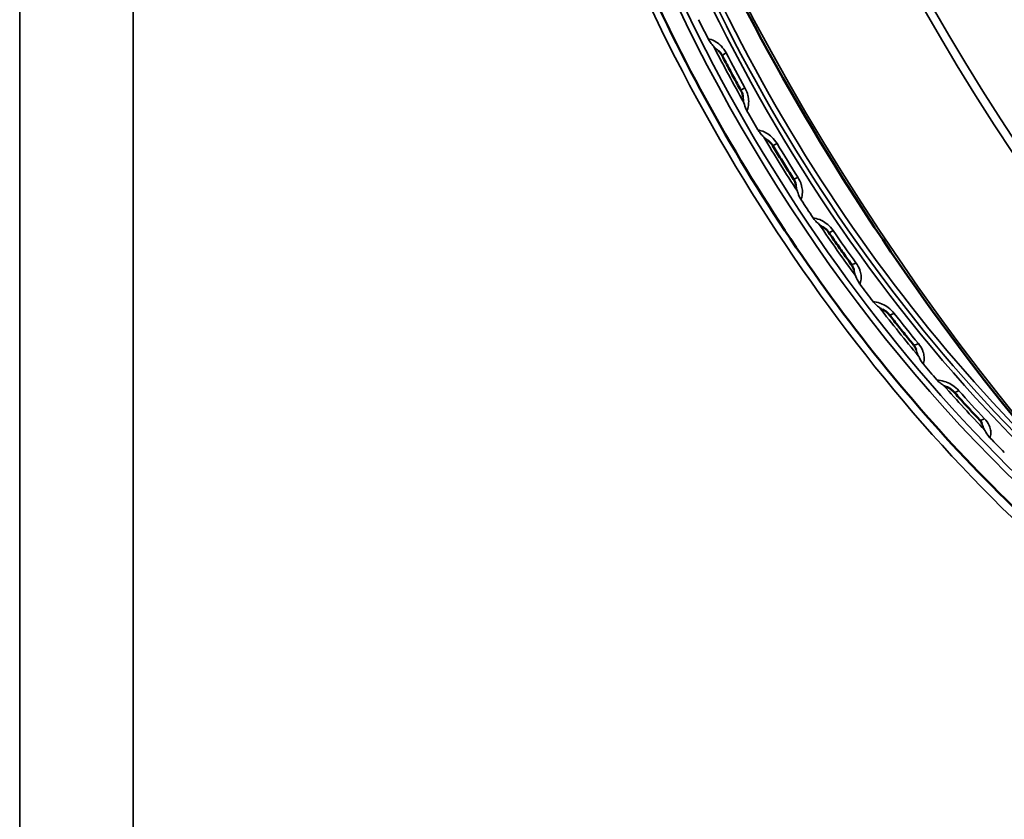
# Model space of a CAD drawing. Header units: millimetres. Extents: x 50 to 3176, y 50 to 2109.
# Tile 502 of 656: x 2001 to 2026, y 580 to 600. Entities that reach past the tile are written whole.
import ezdxf

# ---------------------------------------------------------------- set-up
doc = ezdxf.new("R2010")
doc.units = ezdxf.units.MM
doc.header["$LTSCALE"] = 10
doc.layers.add('Visible (ISO)', color=7, linetype='Continuous', lineweight=50)
doc.layers.add('Visible Narrow (ISO)', color=7, linetype='Continuous', lineweight=35)

msp = doc.modelspace()

# ---------------------------------------------------------------- linework, layer by layer
at = {"layer": 'Visible (ISO)'}
msp.add_ellipse((2043.5671, 611.6442), major_axis=(-13.75, 23.8157), ratio=0.5773503, start_param=0.2254152, end_param=3.1415927, dxfattribs=at)
for points, knots in [([(2054.0372, 576.1256), (2051.7931, 575.5732), (2049.2972, 575.5858), (2044.0373, 576.7342), (2041.272, 577.8772), (2035.7584, 581.1801), (2033.011, 583.341), (2027.815, 588.4597), (2025.3672, 591.4164), (2021.0176, 597.8263), (2019.1164, 601.2783), (2016.0522, 608.3295), (2014.8897, 611.9276), (2013.4217, 618.908), (2013.1165, 622.2891), (2013.3977, 628.4932), (2013.9841, 631.3152), (2015.9933, 636.1079), (2017.4145, 638.08), (2019.7024, 639.9501), (2020.2512, 640.3294), (2020.8269, 640.6618)], [2.5220762, 2.5220762, 2.5220762, 2.5220762, 2.8401564, 2.8401564, 3.1603692, 3.1603692, 3.481068, 3.481068, 3.8016706, 3.8016706, 4.1221862, 4.1221862, 4.442713, 4.442713, 4.7633433, 4.7633433, 5.0840266, 5.0840266, 5.4039111, 5.4039111, 5.4977871, 5.4977871, 5.4977871, 5.4977871]), ([(2027.0353, 633.2388), (2026.5006, 632.6346), (2026.0244, 631.9557), (2024.694, 629.5578), (2024.088, 627.5792), (2023.5286, 623.1325), (2023.5866, 620.6562), (2024.3661, 615.4773), (2025.0881, 612.7754), (2027.1187, 607.4214), (2028.426, 604.7702), (2031.4938, 599.7818), (2033.2535, 597.4452), (2037.0524, 593.319), (2039.0911, 591.5303), (2043.2501, 588.6837), (2045.3699, 587.6269), (2049.4776, 586.3688), (2051.4669, 586.1648), (2054.4738, 586.5692), (2055.5861, 586.9161), (2056.5986, 587.4443)], [4.1176924, 4.1176924, 4.1176924, 4.1176924, 4.2606221, 4.2606221, 4.5777722, 4.5777722, 4.9004665, 4.9004665, 5.2234161, 5.2234161, 5.5458527, 5.5458527, 5.8681281, 5.8681281, 6.1906955, 6.1906955, 6.5137671, 6.5137671, 6.8356431, 6.8356431, 7.0438882, 7.0438882, 7.0438882, 7.0438882]), ([(2033.6748, 582.9597), (2031.8389, 583.8275), (2029.9557, 585.0501), (2026.2577, 588.1275), (2024.4457, 589.994), (2021.1187, 594.1719), (2019.6051, 596.484), (2017.0383, 601.3141), (2015.9859, 603.8315), (2014.4507, 608.8043), (2013.9673, 611.259), (2013.6811, 614.9063), (2013.6793, 616.2023), (2013.7794, 617.4196)], [1.4803757, 1.4803757, 1.4803757, 1.4803757, 1.7880187, 1.7880187, 2.1019673, 2.1019673, 2.4169902, 2.4169902, 2.7322996, 2.7322996, 3.0469733, 3.0469733, 3.2320133, 3.2320133, 3.2320133, 3.2320133]), ([(2018.9893, 599.5078), (2018.9752, 599.5348), (2018.9583, 599.5604), (2018.9232, 599.6035), (2018.9047, 599.6219), (2018.8865, 599.6368)], [0, 0, 0, 0, 0.009192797, 0.009192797, 0.017807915, 0.017807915, 0.017807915, 0.017807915]), ([(2019.4543, 598.643), (2019.4226, 598.7003), (2019.3911, 598.7577), (2019.3283, 598.8726), (2019.297, 598.9302), (2019.2347, 599.0454), (2019.2037, 599.103), (2019.142, 599.2185), (2019.1112, 599.2762), (2019.0501, 599.3919), (2019.0196, 599.4499), (2018.9893, 599.5078)], [0.817788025, 0.817788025, 0.817788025, 0.817788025, 0.825776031, 0.825776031, 0.833764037, 0.833764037, 0.841752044, 0.841752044, 0.84974005, 0.84974005, 0.857728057, 0.857728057, 0.857728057, 0.857728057]), ([(2019.5083, 598.472), (2019.5059, 598.4984), (2019.5004, 598.5266), (2019.4827, 598.5845), (2019.4699, 598.6148), (2019.4543, 598.643)], [0.017535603, 0.017535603, 0.017535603, 0.017535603, 0.02651928, 0.02651928, 0.036172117, 0.036172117, 0.036172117, 0.036172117]), ([(2020.2513, 597.2626), (2020.2355, 597.2888), (2020.2168, 597.3138), (2020.1759, 597.3586), (2020.153, 597.3787), (2020.1302, 597.3948)], [0, 0, 0, 0, 0.00916404, 0.00916404, 0.018636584, 0.018636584, 0.018636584, 0.018636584]), ([(2020.7677, 596.4275), (2020.7327, 596.4827), (2020.6978, 596.538), (2020.6282, 596.6489), (2020.5935, 596.7044), (2020.5244, 596.8156), (2020.4899, 596.8712), (2020.4213, 596.9828), (2020.3871, 597.0386), (2020.319, 597.1505), (2020.2851, 597.2065), (2020.2513, 597.2626)], [0.71306827, 0.71306827, 0.71306827, 0.71306827, 0.721056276, 0.721056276, 0.729044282, 0.729044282, 0.737032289, 0.737032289, 0.745020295, 0.745020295, 0.753008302, 0.753008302, 0.753008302, 0.753008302]), ([(2020.828, 596.274), (2020.824, 596.2986), (2020.8167, 596.3254), (2020.7962, 596.3774), (2020.7831, 596.4032), (2020.7677, 596.4275)], [0.018449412, 0.018449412, 0.018449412, 0.018449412, 0.027581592, 0.027581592, 0.036257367, 0.036257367, 0.036257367, 0.036257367]), ([(2021.6437, 595.1027), (2021.6267, 595.1274), (2021.6066, 595.1513), (2021.5633, 595.1935), (2021.5397, 595.2124), (2021.5117, 595.2306), (2021.5076, 595.2332), (2021.5034, 595.2357)], [0, 0, 0, 0, 0.009145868, 0.009145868, 0.018183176, 0.018183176, 0.019749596, 0.019749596, 0.019749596, 0.019749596]), ([(2022.206, 594.3062), (2022.168, 594.3588), (2022.1301, 594.4114), (2022.0544, 594.517), (2022.0167, 594.5699), (2021.9415, 594.6758), (2021.904, 594.7289), (2021.8293, 594.8353), (2021.792, 594.8887), (2021.7177, 594.9955), (2021.6806, 595.049), (2021.6437, 595.1027)], [0.608348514, 0.608348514, 0.608348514, 0.608348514, 0.616336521, 0.616336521, 0.624324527, 0.624324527, 0.632312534, 0.632312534, 0.64030054, 0.64030054, 0.648288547, 0.648288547, 0.648288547, 0.648288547]), ([(2022.2702, 594.1706), (2022.2679, 594.1806), (2022.2649, 594.1911), (2022.2532, 594.2251), (2022.2416, 594.2501), (2022.2206, 594.2852), (2022.2136, 594.2958), (2022.206, 594.3062)], [0.019487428, 0.019487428, 0.019487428, 0.019487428, 0.023661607, 0.023661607, 0.032742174, 0.032742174, 0.036716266, 0.036716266, 0.036716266, 0.036716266]), ([(2023.1515, 593.0513), (2023.1337, 593.074), (2023.1126, 593.0963), (2023.0669, 593.136), (2023.0417, 593.1541), (2023.0078, 593.1739), (2022.9995, 593.1784), (2022.9911, 593.1826)], [0, 0, 0, 0, 0.009131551, 0.009131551, 0.018215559, 0.018215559, 0.021136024, 0.021136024, 0.021136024, 0.021136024]), ([(2023.7537, 592.3022), (2023.7131, 592.3515), (2023.6726, 592.4009), (2023.5917, 592.5), (2023.5514, 592.5497), (2023.4709, 592.6493), (2023.4308, 592.6993), (2023.3507, 592.7994), (2023.3107, 592.8496), (2023.231, 592.9503), (2023.1912, 593.0007), (2023.1515, 593.0513)], [0.503628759, 0.503628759, 0.503628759, 0.503628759, 0.511616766, 0.511616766, 0.519604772, 0.519604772, 0.527592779, 0.527592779, 0.535580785, 0.535580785, 0.543568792, 0.543568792, 0.543568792, 0.543568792]), ([(2023.8195, 592.1846), (2023.8149, 592.1999), (2023.8081, 592.2169), (2023.7875, 592.2564), (2023.7721, 592.2798), (2023.7537, 592.3022)], [0.020630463, 0.020630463, 0.020630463, 0.020630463, 0.028136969, 0.028136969, 0.037492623, 0.037492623, 0.037492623, 0.037492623]), ([(2024.7586, 591.1308), (2024.7405, 591.1511), (2024.7189, 591.1712), (2024.6716, 591.2076), (2024.6453, 591.2244), (2024.6049, 591.2453), (2024.591, 591.2517), (2024.5772, 591.2573)], [0, 0, 0, 0, 0.009107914, 0.009107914, 0.018235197, 0.018235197, 0.022813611, 0.022813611, 0.022813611, 0.022813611]), ([(2025.3942, 590.4371), (2025.3514, 590.4826), (2025.3087, 590.5283), (2025.2236, 590.6198), (2025.181, 590.6658), (2025.0961, 590.758), (2025.0538, 590.8042), (2024.9692, 590.897), (2024.927, 590.9436), (2024.8427, 591.0369), (2024.8006, 591.0838), (2024.7586, 591.1308)], [0.398909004, 0.398909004, 0.398909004, 0.398909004, 0.406897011, 0.406897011, 0.414885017, 0.414885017, 0.422873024, 0.422873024, 0.43086103, 0.43086103, 0.438849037, 0.438849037, 0.438849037, 0.438849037]), ([(2025.4593, 590.3377), (2025.4532, 590.3541), (2025.4429, 590.3745), (2025.4185, 590.4093), (2025.4071, 590.4233), (2025.3942, 590.4371)], [0.021937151, 0.021937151, 0.021937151, 0.021937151, 0.032210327, 0.032210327, 0.038718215, 0.038718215, 0.038718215, 0.038718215])]:
    msp.add_open_spline(points, degree=3, knots=knots, dxfattribs=at)
at = {"layer": 'Visible Narrow (ISO)'}
for p, q in [((2001.4942, 555.9183), (2001.4942, 686.5578)), ((2004.3226, 686.5578), (2004.3226, 555.9183))]:
    msp.add_line(p, q, dxfattribs=at)
for centre, major_axis, ratio, start_param, end_param in [((2042.5064, 611.0319), (18.175, -31.48), 0.5773503, 1.9522005, 6.1173036), ((2042.4003, 610.9706), (18.25, -31.6099), 0.5773503, 3.1415927, 6.1173036), ((2039.0769, 609.0519), (-18.25, 31.6099), 0.5773503, 0, 2.975711), ((2043.2012, 611.433), (-13.741, 23.8), 0.5773503, 0.1966287, 3.1168974), ((2032.2534, 605.1123), (13.3222, -23.0747), 0.5773503, 3.7945863, 5.6301917), ((2031.9091, 604.9135), (-12.4448, 21.5551), 0.5773503, 0.8037671, 2.3378256), ((2032.4926, 605.2504), (-12.3722, 21.4292), 0.5773503, 1.0154391, 2.1261535), ((2032.0177, 604.9762), (12.4306, -21.5305), 0.5773503, 4.1650442, 5.2597338), ((2032.6467, 605.3393), (12.4248, -21.5204), 0.5773503, 4.1986844, 5.2260936), ((2032.8155, 605.4368), (12.4774, -21.6115), 0.5773503, 4.2526871, 5.1720909), ((2032.107, 605.0277), (-12.3627, 21.4127), 0.5773503, 1.4553807, 1.4767724), ((2018.8334, 599.9844), (0.0508, 0.2957), 0.5508859, 1.8903843, 2.0093625), ((2032.1119, 605.0306), (-12.3363, 21.3672), 0.5773503, 1.4861846, 1.5506883), ((2019.2551, 599.6468), (-0.2659, -0.139), 0.0590056, 5.36401, 6.2831853), ((2032.3167, 605.1488), (12.3678, -21.4217), 0.5773503, 4.6400591, 4.6799991), ((2019.7169, 598.7881), (-0.2626, -0.1451), 0.0264416, 5.3630226, 6.2831853), ((2019.7732, 598.2366), (0.2794, -0.1093), 0.5049871, 4.1958029, 4.3147817), ((2032.107, 605.0277), (-12.3627, 21.4127), 0.5773503, 1.5601005, 1.5814922), ((2020.0588, 597.742), (0.0451, 0.2966), 0.5049874, 1.9684039, 2.0873821), ((2032.1119, 605.0306), (-12.3363, 21.3672), 0.5773503, 1.5909044, 1.655408), ((2020.5082, 597.4175), (-0.257, -0.1548), 0.0264416, 6.2831851, 7.203348), ((2032.3167, 605.1488), (12.3678, -21.4217), 0.5773503, 4.7447788, 4.7847189), ((2021.021, 596.5882), (-0.2533, -0.1607), 0.0590056, 6.2831796, 7.2023606), ((2021.1025, 596.0542), (0.2815, -0.1039), 0.5508856, 4.2738226, 4.3928013), ((2032.107, 605.0277), (-12.3627, 21.4127), 0.5773503, 1.6648202, 1.6862119), ((2021.4163, 595.5796), (0.0381, 0.2976), 0.4588822, 2.0453206, 2.1642988), ((2032.1119, 605.0306), (-12.3363, 21.3672), 0.5773503, 1.6956241, 1.7601278), ((2021.8908, 595.2728), (-0.2471, -0.1702), 0.1115991, 6.2831845, 7.1991435), ((2032.3167, 605.1488), (12.3678, -21.4217), 0.5773503, 4.8494986, 4.8894386), ((2022.449, 594.4821), (-0.243, -0.1759), 0.1438064, 6.2831713, 7.1961487), ((2022.5526, 593.9703), (0.2829, -0.0997), 0.5960746, 4.3535781, 4.4725568), ((2032.107, 605.0277), (-12.3627, 21.4127), 0.5773503, 1.76954, 1.7909317), ((2022.8913, 593.5208), (0.03, 0.2985), 0.4130754, 2.1216588, 2.240637), ((2032.1119, 605.0306), (-12.3363, 21.3672), 0.5773503, 1.8003439, 1.8648475), ((2023.3876, 593.2365), (-0.2361, -0.1851), 0.1955339, 6.2831838, 7.1896077), ((2032.3167, 605.1488), (12.3678, -21.4217), 0.5773503, 4.9542184, 4.9941584), ((2023.9852, 592.493), (-0.2315, -0.1908), 0.2270315, 6.2831626, 7.1845059), ((2024.1076, 592.0077), (0.2839, -0.097), 0.6400589, 4.4358384, 4.5548172), ((2032.107, 605.0277), (-12.3627, 21.4127), 0.5773503, 1.8742597, 1.8956514), ((2024.4674, 591.5883), (0.0209, 0.2993), 0.368069, 2.197854, 2.3168322), ((2032.1119, 605.0306), (-12.3363, 21.3672), 0.5773503, 1.9050636, 1.9695673), ((2024.9824, 591.3306), (-0.2237, -0.1999), 0.2773264, 6.283183, 7.1744223), ((2032.3167, 605.1488), (12.3678, -21.4217), 0.5773503, 5.0589381, 5.0988781), ((2025.6128, 590.6426), (-0.2186, -0.2054), 0.3077693, 6.2831534, 7.1670416), ((2025.7505, 590.1879), (0.2843, -0.0959), 0.6823567, 4.5215455, 4.6405242), ((2032.107, 605.0277), (-12.3627, 21.4127), 0.5773503, 1.9789795, 2.0003712)]:
    msp.add_ellipse(centre, major_axis=major_axis, ratio=ratio, start_param=start_param, end_param=end_param, dxfattribs=at)
for points, knots in [([(2018.6382, 599.932), (2018.6383, 599.9319), (2018.6385, 599.9318), (2018.6386, 599.9317), (2018.6405, 599.9298), (2018.6424, 599.928), (2018.6445, 599.9265), (2018.6461, 599.9253), (2018.6477, 599.9242), (2018.6493, 599.9232), (2018.6498, 599.923), (2018.6502, 599.9227), (2018.6507, 599.9225), (2018.6527, 599.9213), (2018.6547, 599.9204), (2018.6568, 599.9197), (2018.6588, 599.919), (2018.6608, 599.9184), (2018.6629, 599.918)], [0.36532723, 0.36532723, 0.36532723, 0.36532723, 0.37573734, 0.37573734, 0.37573734, 0.54090962, 0.54090962, 0.54090962, 0.66666667, 0.66666667, 0.66666667, 0.70095173, 0.70095173, 0.70095173, 0.8544389, 0.8544389, 0.8544389, 1, 1, 1, 1]), ([(2019.0874, 599.575), (2019.0534, 599.6399), (2019.013, 599.6948), (2018.9699, 599.741), (2018.9307, 599.783), (2018.8893, 599.8178), (2018.8439, 599.8464), (2018.8393, 599.8492), (2018.8347, 599.852), (2018.83, 599.8548), (2018.7816, 599.8833), (2018.7288, 599.905), (2018.6719, 599.9163), (2018.6689, 599.9169), (2018.6659, 599.9175), (2018.6629, 599.918)], [0, 0, 0, 0, 0.33333333, 0.33333333, 0.33333333, 0.63614225, 0.63614225, 0.63614225, 0.66666667, 0.66666667, 0.66666667, 0.98326379, 0.98326379, 0.98326379, 1, 1, 1, 1]), ([(2018.7772, 599.7395), (2018.764, 599.7538), (2018.7502, 599.7693), (2018.7109, 599.8161), (2018.6856, 599.8493), (2018.6644, 599.8841)], [0.038641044, 0.038641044, 0.038641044, 0.038641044, 0.045890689, 0.045890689, 0.059409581, 0.059409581, 0.059409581, 0.059409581]), ([(2018.8865, 599.6368), (2018.8819, 599.6405), (2018.8774, 599.6443), (2018.8399, 599.6758), (2018.8078, 599.706), (2018.7772, 599.7395)], [0.022980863, 0.022980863, 0.022980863, 0.022980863, 0.025090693, 0.025090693, 0.040286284, 0.040286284, 0.040286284, 0.040286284]), ([(2019.6142, 598.1488), (2019.6341, 598.2007), (2019.6446, 598.2546), (2019.6483, 598.308), (2019.6488, 598.3154), (2019.6492, 598.3229), (2019.6494, 598.3303), (2019.6511, 598.38), (2019.6472, 598.429), (2019.6374, 598.4794), (2019.6352, 598.4905), (2019.6327, 598.5017), (2019.63, 598.513), (2019.6148, 598.5755), (2019.5907, 598.6407), (2019.5548, 598.7057)], [0, 0, 0, 0, 0.2925101, 0.2925101, 0.2925101, 0.3333333, 0.3333333, 0.3333333, 0.6063322, 0.6063322, 0.6063322, 0.6666667, 0.6666667, 0.6666667, 1, 1, 1, 1]), ([(2019.53, 598.3393), (2019.5196, 598.3821), (2019.513, 598.424), (2019.5087, 598.4673), (2019.5085, 598.4697), (2019.5083, 598.472)], [0.019660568, 0.019660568, 0.019660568, 0.019660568, 0.033841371, 0.033841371, 0.034656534, 0.034656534, 0.034656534, 0.034656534]), ([(2019.5873, 598.1679), (2019.5613, 598.2231), (2019.5446, 598.2811), (2019.5317, 598.3327), (2019.5308, 598.336), (2019.53, 598.3393)], [0.000000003, 0.000000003, 0.000000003, 0.000000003, 0.01836571, 0.01836571, 0.01963777, 0.01963777, 0.01963777, 0.01963777]), ([(2019.6142, 598.1488), (2019.6132, 598.1464), (2019.6126, 598.1439), (2019.612, 598.141), (2019.612, 598.1406), (2019.6116, 598.1382), (2019.6114, 598.1362), (2019.6113, 598.1334), (2019.6113, 598.1327), (2019.6114, 598.1293), (2019.6116, 598.1267), (2019.6122, 598.1225), (2019.6125, 598.1211), (2019.6128, 598.1196)], [0, 0, 0, 0, 0.17431151, 0.17431151, 0.19805889, 0.19805889, 0.33333333, 0.33333333, 0.37844768, 0.37844768, 0.54356455, 0.54356455, 0.63488363, 0.63488363, 0.63488363, 0.63488363]), ([(2019.8772, 597.6615), (2019.8774, 597.6614), (2019.8775, 597.6613), (2019.8776, 597.6612), (2019.8796, 597.6594), (2019.8818, 597.6577), (2019.884, 597.6562), (2019.8856, 597.655), (2019.8873, 597.654), (2019.8891, 597.6531), (2019.8895, 597.6528), (2019.89, 597.6526), (2019.8905, 597.6523), (2019.8926, 597.6513), (2019.8947, 597.6504), (2019.8969, 597.6497), (2019.899, 597.649), (2019.9011, 597.6485), (2019.9032, 597.6481)], [0.36532748, 0.36532748, 0.36532748, 0.36532748, 0.37573869, 0.37573869, 0.37573869, 0.54091207, 0.54091207, 0.54091207, 0.66666667, 0.66666667, 0.66666667, 0.70095426, 0.70095426, 0.70095426, 0.85444037, 0.85444037, 0.85444037, 1, 1, 1, 1]), ([(2020.3558, 597.3183), (2020.318, 597.3811), (2020.2739, 597.4341), (2020.2274, 597.4787), (2020.1853, 597.5191), (2020.1412, 597.5525), (2020.0933, 597.5798), (2020.0883, 597.5827), (2020.0833, 597.5854), (2020.0782, 597.5881), (2020.0272, 597.6154), (2019.9718, 597.636), (2019.9128, 597.6465), (2019.9096, 597.6471), (2019.9064, 597.6476), (2019.9032, 597.6481)], [0, 0, 0, 0, 0.33333333, 0.33333333, 0.33333333, 0.63524436, 0.63524436, 0.63524436, 0.66666667, 0.66666667, 0.66666667, 0.98297949, 0.98297949, 0.98297949, 1, 1, 1, 1]), ([(2020.0261, 597.48), (2020.0125, 597.4931), (2019.998, 597.5073), (2019.9565, 597.5507), (2019.9295, 597.5819), (2019.9063, 597.6153)], [0.038641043, 0.038641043, 0.038641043, 0.038641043, 0.045890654, 0.045890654, 0.059409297, 0.059409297, 0.059409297, 0.059409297]), ([(2020.1302, 597.3948), (2020.1283, 597.3962), (2020.1264, 597.3975), (2020.091, 597.4229), (2020.058, 597.4496), (2020.0261, 597.48)], [0.024229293, 0.024229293, 0.024229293, 0.024229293, 0.025093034, 0.025093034, 0.040290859, 0.040290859, 0.040290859, 0.040290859]), ([(2020.9598, 595.9397), (2020.9781, 595.9902), (2020.9866, 596.0426), (2020.9881, 596.0944), (2020.9883, 596.1016), (2020.9884, 596.1088), (2020.9883, 596.116), (2020.9879, 596.1642), (2020.9818, 596.2116), (2020.9695, 596.2604), (2020.9668, 596.2711), (2020.9638, 596.282), (2020.9605, 596.2929), (2020.9422, 596.3532), (2020.9147, 596.4162), (2020.875, 596.4788)], [0, 0, 0, 0, 0.2925101, 0.2925101, 0.2925101, 0.3333333, 0.3333333, 0.3333333, 0.6063322, 0.6063322, 0.6063322, 0.6666667, 0.6666667, 0.6666667, 1, 1, 1, 1]), ([(2020.8623, 596.1279), (2020.8486, 596.1712), (2020.8385, 596.2141), (2020.83, 596.2622), (2020.829, 596.2681), (2020.828, 596.274)], [0.019660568, 0.019660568, 0.019660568, 0.019660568, 0.033841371, 0.033841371, 0.03581816, 0.03581816, 0.03581816, 0.03581816]), ([(2020.9312, 595.958), (2020.9018, 596.0117), (2020.8812, 596.0693), (2020.8644, 596.1213), (2020.8633, 596.1246), (2020.8623, 596.1279)], [0.000000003, 0.000000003, 0.000000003, 0.000000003, 0.01836571, 0.01836571, 0.01963777, 0.01963777, 0.01963777, 0.01963777]), ([(2020.9598, 595.9397), (2020.9589, 595.9373), (2020.9583, 595.9349), (2020.9579, 595.932), (2020.9579, 595.9317), (2020.9576, 595.9294), (2020.9575, 595.9274), (2020.9575, 595.9247), (2020.9575, 595.924), (2020.9577, 595.9208), (2020.958, 595.9182), (2020.9588, 595.9142), (2020.9592, 595.9128), (2020.9596, 595.9113)], [0, 0, 0, 0, 0.17431132, 0.17431132, 0.19805906, 0.19805906, 0.33333333, 0.33333333, 0.37844782, 0.37844782, 0.54356452, 0.54356452, 0.63488421, 0.63488421, 0.63488421, 0.63488421]), ([(2021.2502, 595.4718), (2021.2504, 595.4717), (2021.2505, 595.4715), (2021.2506, 595.4714), (2021.2528, 595.4697), (2021.255, 595.4681), (2021.2573, 595.4667), (2021.2591, 595.4656), (2021.2609, 595.4646), (2021.2627, 595.4637), (2021.2632, 595.4635), (2021.2637, 595.4633), (2021.2642, 595.463), (2021.2664, 595.462), (2021.2686, 595.4612), (2021.2709, 595.4606), (2021.2731, 595.4599), (2021.2752, 595.4595), (2021.2775, 595.4592)], [0.36532697, 0.36532697, 0.36532697, 0.36532697, 0.37573699, 0.37573699, 0.37573699, 0.54090886, 0.54090886, 0.54090886, 0.66666667, 0.66666667, 0.66666667, 0.70095087, 0.70095087, 0.70095087, 0.85443838, 0.85443838, 0.85443838, 1, 1, 1, 1]), ([(2021.7553, 595.1473), (2021.714, 595.2074), (2021.6666, 595.2579), (2021.6171, 595.3003), (2021.5722, 595.3386), (2021.5256, 595.3703), (2021.4753, 595.3959), (2021.4701, 595.3986), (2021.4648, 595.4012), (2021.4595, 595.4038), (2021.406, 595.4294), (2021.3483, 595.4485), (2021.2873, 595.4578), (2021.2841, 595.4583), (2021.2808, 595.4587), (2021.2775, 595.4592)], [0, 0, 0, 0, 0.33333333, 0.33333333, 0.33333333, 0.63524436, 0.63524436, 0.63524436, 0.66666667, 0.66666667, 0.66666667, 0.98297949, 0.98297949, 0.98297949, 1, 1, 1, 1]), ([(2021.4075, 595.3033), (2021.3934, 595.3149), (2021.3785, 595.3278), (2021.3353, 595.3671), (2021.3068, 595.3961), (2021.2818, 595.4277)], [0.038641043, 0.038641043, 0.038641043, 0.038641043, 0.045890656, 0.045890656, 0.059409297, 0.059409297, 0.059409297, 0.059409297]), ([(2022.4277, 593.8302), (2022.4445, 593.8791), (2022.4513, 593.9295), (2022.4509, 593.9793), (2022.4508, 593.9862), (2022.4507, 593.9932), (2022.4503, 594.0001), (2022.4481, 594.0464), (2022.4401, 594.0919), (2022.4257, 594.1385), (2022.4225, 594.1488), (2022.419, 594.1592), (2022.4152, 594.1696), (2022.3942, 594.2273), (2022.3636, 594.2874), (2022.3205, 594.3469)], [0, 0, 0, 0, 0.2925101, 0.2925101, 0.2925101, 0.3333333, 0.3333333, 0.3333333, 0.6063322, 0.6063322, 0.6063322, 0.6666667, 0.6666667, 0.6666667, 1, 1, 1, 1]), ([(2022.3178, 594.0141), (2022.301, 594.0573), (2022.2876, 594.1007), (2022.2744, 594.1527), (2022.2723, 594.1616), (2022.2702, 594.1705)], [0.019660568, 0.019660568, 0.019660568, 0.019660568, 0.033841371, 0.033841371, 0.036767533, 0.036767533, 0.036767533, 0.036767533]), ([(2022.3976, 593.8474), (2022.3652, 593.899), (2022.3409, 593.9556), (2022.3204, 594.0075), (2022.3191, 594.0108), (2022.3178, 594.0141)], [0.000000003, 0.000000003, 0.000000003, 0.000000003, 0.01836571, 0.01836571, 0.01963777, 0.01963777, 0.01963777, 0.01963777]), ([(2022.4277, 593.8302), (2022.4269, 593.8279), (2022.4263, 593.8255), (2022.426, 593.8228), (2022.426, 593.8225), (2022.4258, 593.8203), (2022.4258, 593.8184), (2022.4259, 593.8157), (2022.4259, 593.8151), (2022.4262, 593.812), (2022.4267, 593.8095), (2022.4276, 593.8057), (2022.4281, 593.8043), (2022.4285, 593.803)], [0, 0, 0, 0, 0.17431103, 0.17431103, 0.19805925, 0.19805925, 0.33333333, 0.33333333, 0.37844795, 0.37844795, 0.54356443, 0.54356443, 0.63488473, 0.63488473, 0.63488473, 0.63488473]), ([(2022.7422, 593.3867), (2022.7423, 593.3866), (2022.7425, 593.3865), (2022.7426, 593.3864), (2022.7449, 593.3848), (2022.7472, 593.3833), (2022.7496, 593.3819), (2022.7515, 593.3809), (2022.7534, 593.38), (2022.7552, 593.3792), (2022.7557, 593.379), (2022.7563, 593.3788), (2022.7568, 593.3786), (2022.7591, 593.3777), (2022.7614, 593.3769), (2022.7637, 593.3763), (2022.766, 593.3758), (2022.7682, 593.3754), (2022.7705, 593.3751)], [0.365327, 0.365327, 0.365327, 0.365327, 0.37573767, 0.37573767, 0.37573767, 0.54091003, 0.54091003, 0.54091003, 0.66666667, 0.66666667, 0.66666667, 0.70095206, 0.70095206, 0.70095206, 0.85443906, 0.85443906, 0.85443906, 1, 1, 1, 1]), ([(2023.2706, 593.086), (2023.2261, 593.1426), (2023.1759, 593.19), (2023.1237, 593.2296), (2023.0765, 593.2654), (2023.0277, 593.2948), (2022.9753, 593.3184), (2022.9698, 593.3209), (2022.9644, 593.3233), (2022.9588, 593.3256), (2022.9032, 593.3491), (2022.8434, 593.3663), (2022.7807, 593.374), (2022.7773, 593.3744), (2022.7739, 593.3748), (2022.7705, 593.3751)], [0, 0, 0, 0, 0.33333333, 0.33333333, 0.33333333, 0.63524436, 0.63524436, 0.63524436, 0.66666667, 0.66666667, 0.66666667, 0.98297949, 0.98297949, 0.98297949, 1, 1, 1, 1]), ([(2022.9062, 593.2332), (2022.8919, 593.2432), (2022.8766, 593.2545), (2022.8321, 593.2895), (2022.8025, 593.3158), (2022.776, 593.3452)], [0.038641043, 0.038641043, 0.038641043, 0.038641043, 0.045890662, 0.045890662, 0.059409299, 0.059409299, 0.059409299, 0.059409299]), ([(2024.0017, 591.8435), (2024.0174, 591.8904), (2024.0227, 591.9386), (2024.0207, 591.986), (2024.0204, 591.9926), (2024.02, 591.9992), (2024.0195, 592.0058), (2024.0157, 592.0498), (2024.006, 592.0929), (2023.9898, 592.1371), (2023.9862, 592.1468), (2023.9823, 592.1566), (2023.9781, 592.1665), (2023.9547, 592.221), (2023.9215, 592.2776), (2023.8755, 592.3334)], [0, 0, 0, 0, 0.2925101, 0.2925101, 0.2925101, 0.3333333, 0.3333333, 0.3333333, 0.6063322, 0.6063322, 0.6063322, 0.6666667, 0.6666667, 0.6666667, 1, 1, 1, 1]), ([(2023.8806, 592.021), (2023.8608, 592.0637), (2023.8443, 592.1071), (2023.8264, 592.1619), (2023.8229, 592.1732), (2023.8195, 592.1845)], [0.019660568, 0.019660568, 0.019660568, 0.019660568, 0.033841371, 0.033841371, 0.037519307, 0.037519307, 0.037519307, 0.037519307]), ([(2023.9704, 591.8594), (2023.9353, 591.9083), (2023.9076, 591.9634), (2023.8836, 592.0145), (2023.8821, 592.0178), (2023.8806, 592.021)], [0.000000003, 0.000000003, 0.000000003, 0.000000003, 0.01836571, 0.01836571, 0.01963777, 0.01963777, 0.01963777, 0.01963777]), ([(2024.0017, 591.8435), (2024.001, 591.8413), (2024.0006, 591.839), (2024.0003, 591.8364), (2024.0003, 591.8361), (2024.0001, 591.834), (2024.0002, 591.8322), (2024.0004, 591.8297), (2024.0005, 591.8291), (2024.0009, 591.8261), (2024.0014, 591.8238), (2024.0025, 591.8202), (2024.003, 591.8189), (2024.0035, 591.8176)], [0, 0, 0, 0, 0.17431156, 0.17431156, 0.1980589, 0.1980589, 0.33333333, 0.33333333, 0.37844771, 0.37844771, 0.54356459, 0.54356459, 0.63488377, 0.63488377, 0.63488377, 0.63488377]), ([(2024.3367, 591.4291), (2024.3369, 591.429), (2024.337, 591.429), (2024.3372, 591.4289), (2024.3395, 591.4274), (2024.342, 591.426), (2024.3445, 591.4248), (2024.3464, 591.4239), (2024.3483, 591.4231), (2024.3503, 591.4224), (2024.3508, 591.4222), (2024.3513, 591.422), (2024.3519, 591.4218), (2024.3542, 591.421), (2024.3566, 591.4203), (2024.359, 591.4198), (2024.3613, 591.4194), (2024.3636, 591.419), (2024.366, 591.4189)], [0.36532796, 0.36532796, 0.36532796, 0.36532796, 0.37573761, 0.37573761, 0.37573761, 0.54091056, 0.54091056, 0.54091056, 0.66666667, 0.66666667, 0.66666667, 0.70095291, 0.70095291, 0.70095291, 0.85443966, 0.85443966, 0.85443966, 1, 1, 1, 1]), ([(2024.8849, 591.1568), (2024.8379, 591.2094), (2024.7852, 591.2531), (2024.7308, 591.2893), (2024.6816, 591.3222), (2024.6308, 591.3489), (2024.5767, 591.37), (2024.5711, 591.3722), (2024.5654, 591.3743), (2024.5597, 591.3764), (2024.5022, 591.3973), (2024.4407, 591.4122), (2024.3764, 591.418), (2024.3729, 591.4183), (2024.3695, 591.4186), (2024.366, 591.4189)], [0, 0, 0, 0, 0.33333333, 0.33333333, 0.33333333, 0.63524436, 0.63524436, 0.63524436, 0.66666667, 0.66666667, 0.66666667, 0.98297949, 0.98297949, 0.98297949, 1, 1, 1, 1]), ([(2024.5057, 591.2924), (2024.4913, 591.3007), (2024.4758, 591.3102), (2024.4306, 591.3405), (2024.4001, 591.3639), (2024.3724, 591.3908)], [0.038641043, 0.038641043, 0.038641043, 0.038641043, 0.045890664, 0.045890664, 0.059409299, 0.059409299, 0.059409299, 0.059409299]), ([(2025.5335, 590.1705), (2025.5111, 590.2122), (2025.4916, 590.2551), (2025.4691, 590.3115), (2025.4641, 590.3245), (2025.4593, 590.3377)], [0.019660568, 0.019660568, 0.019660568, 0.019660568, 0.033841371, 0.033841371, 0.038086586, 0.038086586, 0.038086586, 0.038086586]), ([(2025.6648, 590.0013), (2025.6795, 590.046), (2025.6836, 590.0916), (2025.6803, 590.1362), (2025.6799, 590.1425), (2025.6793, 590.1487), (2025.6785, 590.1549), (2025.6736, 590.1963), (2025.6625, 590.2368), (2025.6448, 590.278), (2025.6409, 590.2871), (2025.6366, 590.2962), (2025.6321, 590.3054), (2025.6068, 590.3562), (2025.5714, 590.4088), (2025.523, 590.4603)], [0, 0, 0, 0, 0.2925101, 0.2925101, 0.2925101, 0.3333333, 0.3333333, 0.3333333, 0.6063322, 0.6063322, 0.6063322, 0.6666667, 0.6666667, 0.6666667, 1, 1, 1, 1]), ([(2025.6323, 590.0156), (2025.5949, 590.0614), (2025.5642, 590.1142), (2025.537, 590.1641), (2025.5353, 590.1673), (2025.5335, 590.1705)], [0.000000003, 0.000000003, 0.000000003, 0.000000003, 0.01836571, 0.01836571, 0.01963777, 0.01963777, 0.01963777, 0.01963777]), ([(2025.6648, 590.0013), (2025.6641, 589.9992), (2025.6637, 589.9971), (2025.6635, 589.9946), (2025.6635, 589.9943), (2025.6634, 589.9923), (2025.6635, 589.9906), (2025.6638, 589.9882), (2025.6639, 589.9877), (2025.6644, 589.9849), (2025.665, 589.9827), (2025.6662, 589.9793), (2025.6667, 589.9781), (2025.6672, 589.9769)], [0, 0, 0, 0, 0.17427164, 0.17427164, 0.19805916, 0.19805916, 0.33333333, 0.33333333, 0.37844786, 0.37844786, 0.5435644, 0.5435644, 0.63488433, 0.63488433, 0.63488433, 0.63488433])]:
    msp.add_open_spline(points, degree=3, knots=knots, dxfattribs=at)
for points in [[(2018.6644, 599.8841), (2018.6542, 599.901), (2018.6462, 599.9163), (2018.6382, 599.932)], [(2019.6128, 598.1196), (2019.604, 598.135), (2019.5956, 598.1501), (2019.5873, 598.1679)], [(2019.9063, 597.6153), (2019.8951, 597.6314), (2019.8862, 597.6463), (2019.8772, 597.6615)], [(2020.9596, 595.9113), (2020.9499, 595.9261), (2020.9406, 595.9407), (2020.9312, 595.958)], [(2021.2818, 595.4277), (2021.2697, 595.4429), (2021.26, 595.4571), (2021.2502, 595.4718)], [(2021.5034, 595.2357), (2021.4711, 595.2552), (2021.439, 595.2774), (2021.4075, 595.3033)], [(2022.4285, 593.803), (2022.4181, 593.817), (2022.408, 593.8308), (2022.3976, 593.8474)], [(2022.776, 593.3452), (2022.7632, 593.3594), (2022.7527, 593.3729), (2022.7422, 593.3867)], [(2022.9911, 593.1826), (2022.9627, 593.1969), (2022.9343, 593.2135), (2022.9062, 593.2332)], [(2024.0035, 591.8176), (2023.9924, 591.8307), (2023.9817, 591.8436), (2023.9704, 591.8594)], [(2024.3724, 591.3908), (2024.359, 591.4038), (2024.3479, 591.4163), (2024.3367, 591.4291)], [(2024.5772, 591.2573), (2024.5535, 591.267), (2024.5296, 591.2785), (2024.5057, 591.2924)], [(2025.6672, 589.9769), (2025.6556, 589.989), (2025.6443, 590.0009), (2025.6323, 590.0156)]]:
    msp.add_open_spline(points, degree=3, dxfattribs=at)

doc.saveas('drawing.dxf')
